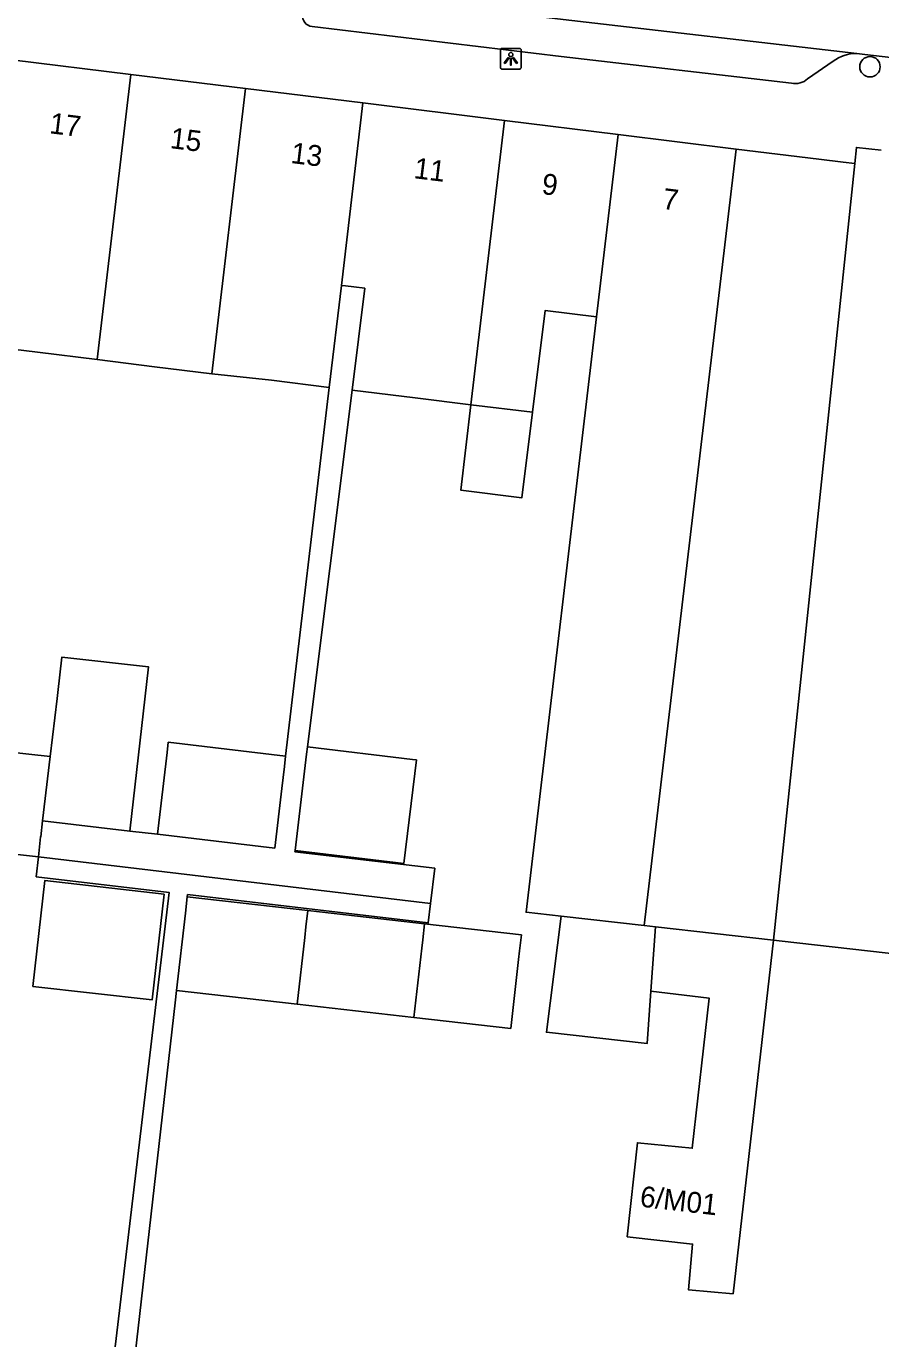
# Model space of a CAD drawing. Extents: x 161696 to 162377, y 380761 to 381673.
# Drawn here: x 162207.2 to 162248.1, y 381154.7 to 381217.6 of the extents above; entities that cross this region are included whole.
import ezdxf

# ---------------------------------------------------------------- set-up
doc = ezdxf.new("R2010")
doc.units = 0
for name, color, linetype in [('IMGEO_Boom', 7, 'Continuous'), ('IMGEO_Lichtpunt', 7, 'Continuous'), ('IMGEO_Pand', 7, 'Continuous'), ('IMGEO_Pand_nummerreeks', 7, 'Continuous'), ('IMGEO_Rijbaan_lokaal_gesloten', 7, 'Continuous'), ('IMGEO_Voetpad_open', 7, 'Continuous')]:
    doc.layers.add(name, color=color, linetype=linetype)

msp = doc.modelspace()

# ---------------------------------------------------------------- linework, layer by layer
at = {"layer": 'IMGEO_Boom'}
msp.add_circle((162247.624, 381215.689), 0.489, dxfattribs=at)
at = {"layer": 'IMGEO_Lichtpunt'}
for p, q in [((162229.905, 381216.476), (162229.905, 381215.669)), ((162229.905, 381216.476), (162229.905, 381215.669)), ((162230.807, 381216.571), (162229.999, 381216.571)), ((162230.807, 381216.571), (162229.999, 381216.571)), ((162230.901, 381215.669), (162230.901, 381216.476)), ((162230.901, 381215.669), (162230.901, 381216.476)), ((162229.999, 381215.575), (162230.807, 381215.575)), ((162229.999, 381215.575), (162230.807, 381215.575))]:
    msp.add_line(p, q, dxfattribs=at)
for points in [[(162230.279, 381216.14), (162230.318, 381216.112), (162230.13, 381215.85), (162230.092, 381215.877), (162230.279, 381216.14)], [(162230.381, 381216.092), (162230.428, 381216.092), (162230.428, 381215.77), (162230.381, 381215.77), (162230.381, 381216.092)], [(162230.491, 381216.112), (162230.529, 381216.139), (162230.716, 381215.877), (162230.677, 381215.849), (162230.491, 381216.112)]]:
    msp.add_lwpolyline(points, dxfattribs=at)
msp.add_circle((162230.404, 381216.274), 0.0994, dxfattribs=at)
for centre, start, end in [((162229.999, 381216.476), 90, 180), ((162229.999, 381216.476), 90, 180), ((162230.807, 381216.476), 0, 90), ((162230.807, 381216.476), 0, 90), ((162229.999, 381215.669), 180, 270), ((162229.999, 381215.669), 180, 270), ((162230.807, 381215.669), 270, 0), ((162230.807, 381215.669), 270, 360)]:
    msp.add_arc(centre, 0.0946, start, end, dxfattribs=at)
at = {"layer": 'IMGEO_Pand'}
for points in [[(162206.486, 381216.027), (162212.19, 381215.324)], [(162212.19, 381215.324), (162210.572, 381201.645)], [(162212.19, 381215.324), (162217.686, 381214.646)], [(162217.686, 381214.646), (162216.067, 381200.968)], [(162217.686, 381214.646), (162223.314, 381213.952)], [(162222.279, 381205.205), (162223.314, 381213.952)], [(162223.314, 381213.952), (162230.1, 381213.115)], [(162230.1, 381213.115), (162228.487, 381199.484)], [(162230.1, 381213.115), (162235.554, 381212.443)], [(162235.554, 381212.443), (162234.518, 381203.694)], [(162235.554, 381212.443), (162241.205, 381211.746)], [(162246.893, 381211.044), (162246.975, 381211.826), (162248.166, 381211.683)], [(162236.799, 381174.506), (162241.205, 381211.746)], [(162241.205, 381211.746), (162245.165, 381211.257), (162246.344, 381211.112), (162246.893, 381211.044)], [(162246.893, 381211.044), (162242.998, 381173.808)], [(162222.279, 381205.205), (162221.7, 381200.313)], [(162222.801, 381200.185), (162223.403, 381205.067), (162222.878, 381205.131), (162222.483, 381205.18), (162222.279, 381205.205)], [(162232.824, 381174.954), (162231.137, 381175.144), (162234.518, 381203.694)], [(162234.518, 381203.694), (162232.045, 381203.999), (162231.443, 381199.12)], [(162210.572, 381201.645), (162207.712, 381201.997), (162204.798, 381202.356)], [(162216.067, 381200.968), (162213.322, 381201.306), (162210.572, 381201.645)], [(162221.7, 381200.313), (162218.936, 381200.654), (162216.067, 381200.968)], [(162228.487, 381199.484), (162225.817, 381199.813), (162222.801, 381200.185)], [(162231.443, 381199.12), (162230.938, 381195.026), (162228.002, 381195.388), (162228.487, 381199.484)], [(162231.443, 381199.12), (162228.487, 381199.484)], [(162208.321, 381182.616), (162208.65, 381185.394), (162208.682, 381185.681), (162208.883, 381187.38), (162213.026, 381186.922), (162212.141, 381179.041)], [(162202.544, 381181.305), (162202.756, 381183.23), (162208.321, 381182.616)], [(162213.456, 381178.886), (162213.92, 381182.806), (162213.978, 381183.297), (162219.608, 381182.631)], [(162220.657, 381183.078), (162225.693, 381182.474), (162225.875, 381182.452), (162225.281, 381177.487), (162220.061, 381178.104)], [(162220.657, 381183.078), (162220.614, 381182.721), (162220.061, 381178.104)], [(162208.321, 381182.616), (162207.957, 381179.536)], [(162213.456, 381178.886), (162219.086, 381178.22), (162219.424, 381181.075), (162219.55, 381182.14), (162219.608, 381182.631)], [(162207.957, 381179.536), (162207.866, 381178.766), (162207.852, 381178.768), (162207.751, 381177.797)], [(162207.957, 381179.536), (162212.141, 381179.041)], [(162207.751, 381177.797), (162202.224, 381178.406)], [(162213.779, 381176.022), (162213.203, 381170.944), (162207.489, 381171.592), (162208.064, 381176.67), (162213.779, 381176.022)], [(162214.888, 381175.879), (162214.801, 381175.109), (162214.38, 381171.391)], [(162214.888, 381175.879), (162220.67, 381175.223)], [(162220.67, 381175.223), (162220.582, 381174.454), (162220.523, 381173.935), (162220.159, 381170.736)], [(162220.67, 381175.223), (162226.271, 381174.589)], [(162237.121, 381171.368), (162236.94, 381168.847), (162232.112, 381169.393), (162232.824, 381174.954)], [(162232.824, 381174.954), (162236.799, 381174.506)], [(162226.271, 381174.589), (162230.911, 381174.063), (162230.823, 381173.294), (162230.777, 381172.887), (162230.402, 381169.575), (162225.761, 381170.101)], [(162225.761, 381170.101), (162226.139, 381173.423), (162226.184, 381173.82), (162226.271, 381174.589)], [(162237.342, 381174.445), (162236.799, 381174.506)], [(162237.121, 381171.368), (162237.342, 381174.445)], [(162242.998, 381173.808), (162237.342, 381174.445)], [(162242.998, 381173.808), (162241.062, 381156.855), (162238.922, 381157.049), (162239.119, 381159.233), (162235.989, 381159.583), (162236.477, 381164.095), (162239.104, 381163.832), (162239.912, 381171.029), (162237.121, 381171.368)], [(162250.038, 381173.015), (162243.409, 381173.762), (162242.998, 381173.808)], [(162220.159, 381170.736), (162214.38, 381171.391)], [(162225.761, 381170.101), (162220.159, 381170.736)]]:
    msp.add_lwpolyline(points, dxfattribs=at)
at = {"layer": 'IMGEO_Rijbaan_lokaal_gesloten'}
for points in [[(162220.144, 381219.504), (162232.915, 381217.962), (162246.988, 381216.323)], [(162248.616, 381216.141), (162247.37, 381216.277), (162246.988, 381216.323)]]:
    msp.add_lwpolyline(points, dxfattribs=at)
at = {"layer": 'IMGEO_Voetpad_open'}
for points in [[(162243.858, 381214.904), (162232.824, 381216.181), (162220.874, 381217.626)], [(162245.862, 381215.951), (162244.627, 381215.118)], [(162219.608, 381182.631), (162221.7, 381200.313)], [(162222.801, 381200.185), (162220.657, 381183.078)], [(162212.141, 381179.041), (162213.456, 381178.886)], [(162220.061, 381178.104), (162220.054, 381178.047), (162226.754, 381177.253), (162226.554, 381175.57)], [(162211.216, 381152.421), (162214.017, 381176.099), (162207.651, 381176.848), (162207.751, 381177.797)], [(162207.751, 381177.797), (162226.554, 381175.57)], [(162226.554, 381175.57), (162226.445, 381174.637), (162214.905, 381175.994), (162214.888, 381175.879)], [(162214.38, 381171.391), (162214.313, 381170.8), (162211.694, 381147.755)]]:
    msp.add_lwpolyline(points, dxfattribs=at)
for centre, radius, start, end in [((162220.909, 381218.112), 0.488, 170.94386, 265.82759), ((162246.961, 381214.514), 1.809, 89.14927, 127.41506), ((162244.051, 381215.701), 0.82, 256.41786, 314.68416)]:
    msp.add_arc(centre, radius, start, end, dxfattribs=at)

# ---------------------------------------------------------------- texts
at = {"layer": 'IMGEO_Pand_nummerreeks'}
for s, rotation, p in [('17', 352.97019, (162208.247, 381212.505)), ('15', 352.97019, (162214.034, 381211.791)), ('13', 352.96981, (162219.821, 381211.078)), ('11', 352.96981, (162225.721, 381210.35)), ('9', 352.97019, (162231.851, 381209.595)), ('7', 352.96981, (162237.638, 381208.881)), ('6/M01', 353.42244, (162236.56, 381161.037))]:
    msp.add_text(s, height=1, rotation=rotation, dxfattribs=at).set_placement(p)

doc.saveas('drawing.dxf')
